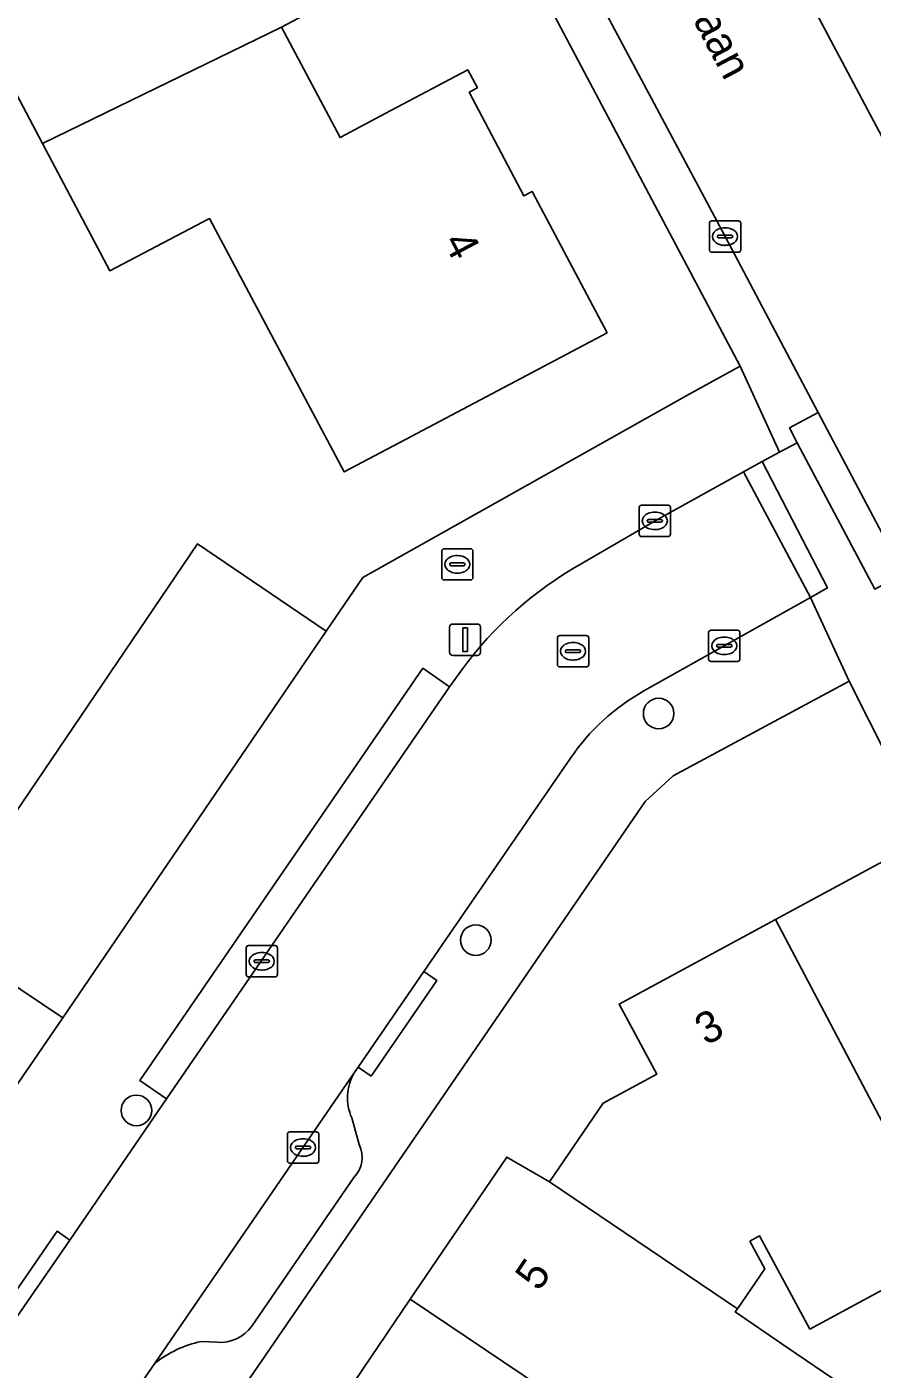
# Model space of a CAD drawing. Extents: x 157320 to 158835, y 386650 to 388491.
# Drawn here: x 157686.49 to 157713.52, y 387593.4 to 387636.29 of the extents above; entities that cross this region are included whole.
import ezdxf

# ---------------------------------------------------------------- set-up
doc = ezdxf.new("R2010")
doc.units = 0
for name, color, linetype in [('IMGEO_Boom', 7, 'Continuous'), ('IMGEO_Brandkraan', 7, 'Continuous'), ('IMGEO_Erf', 7, 'Continuous'), ('IMGEO_Kolk', 7, 'Continuous'), ('IMGEO_Lichtmast', 7, 'Continuous'), ('IMGEO_Openbare_ruimte_label', 7, 'Continuous'), ('IMGEO_Pand', 7, 'Continuous'), ('IMGEO_Pand_nummerreeks', 7, 'Continuous'), ('IMGEO_Parkeervlak_open', 7, 'Continuous'), ('IMGEO_Rijbaan_lokaal_open', 7, 'Continuous'), ('IMGEO_Rioolput', 7, 'Continuous'), ('IMGEO_Voetpad_open', 7, 'Continuous')]:
    doc.layers.add(name, color=color, linetype=linetype)

msp = doc.modelspace()

# ---------------------------------------------------------------- linework, layer by layer
at = {"layer": 'IMGEO_Boom'}
for centre in [(157706.692, 387614.348), (157700.845, 387607.106), (157689.992, 387601.665)]:
    msp.add_circle(centre, 0.489, dxfattribs=at)
at = {"layer": 'IMGEO_Brandkraan'}
for p, q in [((157699.754, 387618.689), (157699.754, 387619.541)), ((157699.829, 387619.615), (157700.681, 387619.615)), ((157700.242, 387619.395), (157700.267, 387619.395)), ((157700.755, 387619.541), (157700.755, 387618.689)), ((157700.013, 387619.109), (157700.013, 387619.121)), ((157700.451, 387619.072), (157700.053, 387619.072)), ((157700.056, 387619.158), (157700.454, 387619.158)), ((157700.497, 387619.121), (157700.497, 387619.109)), ((157700.681, 387618.615), (157699.829, 387618.615)), ((157700.265, 387618.835), (157700.24, 387618.835))]:
    msp.add_line(p, q, dxfattribs=at)
for points in [[(157699.754, 387618.689), (157699.754, 387619.541)], [(157699.829, 387619.615), (157700.681, 387619.615)], [(157700.755, 387619.541), (157700.755, 387618.689)], [(157700.681, 387618.615), (157699.829, 387618.615)]]:
    msp.add_lwpolyline(points, dxfattribs=at)
for centre, radius, start, end in [((157699.831, 387619.539), 0.0765, 91.552, 178.448), ((157699.831, 387619.539), 0.0765, 91.552, 178.448), ((157700.679, 387619.539), 0.0765, 1.552, 88.448), ((157700.679, 387619.539), 0.0765, 1.552, 88.448), ((157700.053, 387619.118), 0.0403, 85.8775, 175.7526), ((157700.05, 387619.108), 0.0366, 178.938, 274.7102), ((157700.454, 387619.115), 0.043, 264.8664, 352.4533), ((157700.458, 387619.12), 0.0386, 1.7309, 96.639), ((157699.831, 387618.691), 0.0765, 181.552, 268.448), ((157699.831, 387618.691), 0.0765, 181.552, 268.448), ((157700.679, 387618.691), 0.0765, 271.552, 358.448), ((157700.679, 387618.691), 0.0765, 271.552, 358.448)]:
    msp.add_arc(centre, radius, start, end, dxfattribs=at)
for centre, major_axis, ratio, start_param, end_param in [((157700.241, 387619.115), (-0.387, 0.002), 0.722429, 4.712389, 7.853982), ((157700.266, 387619.115), (-0.39, 0.002), 0.717154, 1.570796, 4.712389)]:
    msp.add_ellipse(centre, major_axis=major_axis, ratio=ratio, start_param=start_param, end_param=end_param, dxfattribs=at)
at = {"layer": 'IMGEO_Erf'}
for points in [[(157691.95, 387619.773), (157696.06, 387616.975), (157697.238, 387618.697), (157707.692, 387624.565), (157709.303, 387625.45), (157695.172, 387652.085), (157692.4, 387657.299), (157692.336, 387657.419), (157689.915, 387661.997), (157689.894, 387662.037), (157688.503, 387664.651), (157680.127, 387680.393), (157678.819, 387682.868), (157676.207, 387683.552), (157665.792, 387678.165), (157639.374, 387664.995), (157633.991, 387662.311), (157634.079, 387662.144), (157617.129, 387653.586), (157570.984, 387630.438), (157573.399, 387626.195), (157573.576, 387626.3), (157595.2, 387589.106)], [(157696.263, 387637.144), (157694.636, 387636.283), (157696.505, 387632.753), (157698.132, 387633.614), (157700.593, 387634.917), (157700.897, 387634.343), (157700.633, 387634.203), (157702.386, 387630.888), (157702.652, 387631.029), (157705.042, 387626.514), (157698.776, 387623.196), (157696.641, 387622.066), (157692.328, 387630.163), (157689.141, 387628.499), (157686.993, 387632.562), (157682.832, 387640.439)], [(157656.917, 387559.848), (157687.645, 387604.627), (157683.532, 387607.372), (157691.95, 387619.773)], [(157683.592, 387573.291), (157686.623, 387577.758), (157689.656, 387582.226), (157692.687, 387586.693), (157695.719, 387591.162), (157698.751, 387595.629), (157701.836, 387600.175), (157703.199, 387599.386), (157704.915, 387601.899), (157706.636, 387602.828), (157705.427, 387605.064), (157710.429, 387607.767), (157715.302, 387610.401), (157712.78, 387615.384), (157707.158, 387612.356), (157706.257, 387611.54), (157692.204, 387591.043), (157667.746, 387555.368)], [(157727.739, 387587.082), (157719.417, 387602.787), (157715.019, 387600.41), (157714.466, 387600.111), (157714.252, 387599.996), (157715.862, 387597.016), (157711.531, 387594.676), (157709.921, 387597.655), (157709.609, 387597.486), (157710.084, 387596.608), (157709.21, 387595.329), (157709.14, 387595.226), (157710.829, 387594.072), (157713.365, 387592.357)]]:
    msp.add_lwpolyline(points, dxfattribs=at)
at = {"layer": 'IMGEO_Kolk'}
for p, q in [((157708.391, 387630.089), (157709.243, 387630.089)), ((157708.316, 387629.163), (157708.316, 387630.015)), ((157708.618, 387629.632), (157709.016, 387629.632)), ((157708.804, 387629.869), (157708.829, 387629.869)), ((157709.317, 387630.015), (157709.317, 387629.163)), ((157708.575, 387629.583), (157708.575, 387629.595)), ((157709.013, 387629.546), (157708.615, 387629.546)), ((157708.827, 387629.309), (157708.802, 387629.309)), ((157709.059, 387629.595), (157709.059, 387629.583)), ((157709.243, 387629.089), (157708.391, 387629.089)), ((157706.069, 387620.078), (157706.069, 387620.93)), ((157706.144, 387621.004), (157706.996, 387621.004)), ((157706.557, 387620.784), (157706.582, 387620.784)), ((157707.07, 387620.93), (157707.07, 387620.078)), ((157706.328, 387620.498), (157706.328, 387620.51)), ((157706.766, 387620.461), (157706.368, 387620.461)), ((157706.371, 387620.547), (157706.769, 387620.547)), ((157706.58, 387620.224), (157706.555, 387620.224)), ((157706.812, 387620.51), (157706.812, 387620.498)), ((157706.996, 387620.004), (157706.144, 387620.004)), ((157708.29, 387616.085), (157708.29, 387616.937)), ((157708.365, 387617.011), (157709.217, 387617.011)), ((157708.778, 387616.791), (157708.803, 387616.791)), ((157709.291, 387616.937), (157709.291, 387616.085)), ((157708.549, 387616.505), (157708.549, 387616.517)), ((157708.987, 387616.468), (157708.589, 387616.468)), ((157708.592, 387616.554), (157708.99, 387616.554)), ((157709.033, 387616.517), (157709.033, 387616.505)), ((157709.217, 387616.011), (157708.365, 387616.011)), ((157708.801, 387616.231), (157708.776, 387616.231)), ((157693.576, 387606.931), (157694.428, 387606.931)), ((157693.501, 387606.005), (157693.501, 387606.857)), ((157693.76, 387606.425), (157693.76, 387606.437)), ((157693.803, 387606.474), (157694.201, 387606.474)), ((157693.989, 387606.711), (157694.014, 387606.711)), ((157694.244, 387606.437), (157694.244, 387606.425)), ((157694.502, 387606.857), (157694.502, 387606.005)), ((157694.198, 387606.388), (157693.8, 387606.388)), ((157694.012, 387606.151), (157693.987, 387606.151)), ((157694.428, 387605.931), (157693.576, 387605.931)), ((157694.822, 387600.053), (157694.822, 387600.905)), ((157694.897, 387600.979), (157695.749, 387600.979)), ((157695.823, 387600.905), (157695.823, 387600.053)), ((157695.081, 387600.473), (157695.081, 387600.485)), ((157695.519, 387600.436), (157695.121, 387600.436)), ((157695.124, 387600.522), (157695.522, 387600.522)), ((157695.31, 387600.759), (157695.335, 387600.759)), ((157695.565, 387600.485), (157695.565, 387600.473)), ((157695.333, 387600.199), (157695.308, 387600.199)), ((157695.749, 387599.979), (157694.897, 387599.979))]:
    msp.add_line(p, q, dxfattribs=at)
for points in [[(157708.391, 387630.089), (157709.243, 387630.089)], [(157708.316, 387629.163), (157708.316, 387630.015)], [(157709.317, 387630.015), (157709.317, 387629.163)], [(157709.243, 387629.089), (157708.391, 387629.089)], [(157706.069, 387620.078), (157706.069, 387620.93)], [(157706.144, 387621.004), (157706.996, 387621.004)], [(157707.07, 387620.93), (157707.07, 387620.078)], [(157706.996, 387620.004), (157706.144, 387620.004)], [(157708.29, 387616.085), (157708.29, 387616.937)], [(157708.365, 387617.011), (157709.217, 387617.011)], [(157709.291, 387616.937), (157709.291, 387616.085)], [(157709.217, 387616.011), (157708.365, 387616.011)], [(157693.576, 387606.931), (157694.428, 387606.931)], [(157693.501, 387606.005), (157693.501, 387606.857)], [(157694.502, 387606.857), (157694.502, 387606.005)], [(157694.428, 387605.931), (157693.576, 387605.931)], [(157694.822, 387600.053), (157694.822, 387600.905)], [(157694.897, 387600.979), (157695.749, 387600.979)], [(157695.823, 387600.905), (157695.823, 387600.053)], [(157695.749, 387599.979), (157694.897, 387599.979)]]:
    msp.add_lwpolyline(points, dxfattribs=at)
for centre, radius, start, end in [((157708.393, 387630.013), 0.0765, 91.552, 178.448), ((157708.393, 387630.013), 0.0765, 91.552, 178.448), ((157709.241, 387630.013), 0.0765, 1.552, 88.448), ((157709.241, 387630.013), 0.0765, 1.552, 88.448), ((157708.615, 387629.592), 0.0403, 85.8775, 175.7526), ((157709.02, 387629.594), 0.0386, 1.7309, 96.639), ((157708.612, 387629.582), 0.0366, 178.938, 274.7102), ((157709.016, 387629.589), 0.043, 264.8664, 352.4533), ((157708.393, 387629.165), 0.0765, 181.552, 268.448), ((157708.393, 387629.165), 0.0765, 181.552, 268.448), ((157709.241, 387629.165), 0.0765, 271.552, 358.448), ((157709.241, 387629.165), 0.0765, 271.552, 358.448), ((157706.146, 387620.928), 0.0765, 91.552, 178.448), ((157706.146, 387620.928), 0.0765, 91.552, 178.448), ((157706.994, 387620.928), 0.0765, 1.552, 88.448), ((157706.994, 387620.928), 0.0765, 1.552, 88.448), ((157706.368, 387620.507), 0.0403, 85.8775, 175.7526), ((157706.365, 387620.497), 0.0366, 178.938, 274.7102), ((157706.769, 387620.504), 0.043, 264.8664, 352.4533), ((157706.773, 387620.509), 0.0386, 1.7309, 96.639), ((157706.146, 387620.08), 0.0765, 181.552, 268.448), ((157706.146, 387620.08), 0.0765, 181.552, 268.448), ((157706.994, 387620.08), 0.0765, 271.552, 358.448), ((157706.994, 387620.08), 0.0765, 271.552, 358.448), ((157708.367, 387616.935), 0.0765, 91.552, 178.448), ((157708.367, 387616.935), 0.0765, 91.552, 178.448), ((157709.215, 387616.935), 0.0765, 1.552, 88.448), ((157709.215, 387616.935), 0.0765, 1.552, 88.448), ((157708.589, 387616.514), 0.0403, 85.8775, 175.7526), ((157708.586, 387616.504), 0.0366, 178.938, 274.7102), ((157708.99, 387616.511), 0.043, 264.8664, 352.4533), ((157708.994, 387616.516), 0.0386, 1.7309, 96.639), ((157708.367, 387616.087), 0.0765, 181.552, 268.448), ((157708.367, 387616.087), 0.0765, 181.552, 268.448), ((157709.215, 387616.087), 0.0765, 271.552, 358.448), ((157709.215, 387616.087), 0.0765, 271.552, 358.448), ((157693.578, 387606.855), 0.0765, 91.552, 178.448), ((157693.578, 387606.855), 0.0765, 91.552, 178.448), ((157694.426, 387606.855), 0.0765, 1.552, 88.448), ((157694.426, 387606.855), 0.0765, 1.552, 88.448), ((157693.8, 387606.434), 0.0403, 85.8775, 175.7526), ((157694.205, 387606.436), 0.0386, 1.7309, 96.639), ((157693.797, 387606.424), 0.0366, 178.938, 274.7102), ((157694.201, 387606.431), 0.043, 264.8664, 352.4533), ((157693.578, 387606.007), 0.0765, 181.552, 268.448), ((157693.578, 387606.007), 0.0765, 181.552, 268.448), ((157694.426, 387606.007), 0.0765, 271.552, 358.448), ((157694.426, 387606.007), 0.0765, 271.552, 358.448), ((157694.899, 387600.903), 0.0765, 91.552, 178.448), ((157694.899, 387600.903), 0.0765, 91.552, 178.448), ((157695.747, 387600.903), 0.0765, 1.552, 88.448), ((157695.747, 387600.903), 0.0765, 1.552, 88.448), ((157695.121, 387600.482), 0.0403, 85.8775, 175.7526), ((157695.118, 387600.472), 0.0366, 178.938, 274.7102), ((157695.522, 387600.479), 0.043, 264.8664, 352.4533), ((157695.526, 387600.484), 0.0386, 1.7309, 96.639), ((157694.899, 387600.055), 0.0765, 181.552, 268.448), ((157694.899, 387600.055), 0.0765, 181.552, 268.448), ((157695.747, 387600.055), 0.0765, 271.552, 358.448), ((157695.747, 387600.055), 0.0765, 271.552, 358.448)]:
    msp.add_arc(centre, radius, start, end, dxfattribs=at)
for centre, major_axis, ratio, start_param, end_param in [((157708.803, 387629.589), (-0.387, 0.002), 0.722429, 4.712389, 7.853982), ((157708.828, 387629.589), (-0.39, 0.002), 0.717154, 1.570796, 4.712389), ((157706.556, 387620.504), (-0.387, 0.002), 0.722429, 4.712389, 7.853982), ((157706.581, 387620.504), (-0.39, 0.002), 0.717154, 1.570796, 4.712389), ((157708.777, 387616.511), (-0.387, 0.002), 0.722429, 4.712389, 7.853982), ((157708.802, 387616.511), (-0.39, 0.002), 0.717154, 1.570796, 4.712389), ((157693.988, 387606.431), (-0.387, 0.002), 0.722429, 4.712389, 7.853982), ((157694.013, 387606.431), (-0.39, 0.002), 0.717154, 1.570796, 4.712389), ((157695.309, 387600.479), (-0.387, 0.002), 0.722429, 4.712389, 7.853982), ((157695.334, 387600.479), (-0.39, 0.002), 0.717154, 1.570796, 4.712389)]:
    msp.add_ellipse(centre, major_axis=major_axis, ratio=ratio, start_param=start_param, end_param=end_param, dxfattribs=at)
at = {"layer": 'IMGEO_Lichtmast'}
for p, q in [((157700.106, 387617.207), (157700.896, 387617.207)), ((157700.896, 387617.207), (157700.106, 387617.207)), ((157700.006, 387616.307), (157700.006, 387617.107)), ((157700.006, 387617.107), (157700.006, 387616.307)), ((157700.996, 387617.107), (157700.996, 387616.307)), ((157700.996, 387616.307), (157700.996, 387617.107)), ((157700.896, 387616.207), (157700.106, 387616.207)), ((157700.106, 387616.207), (157700.896, 387616.207))]:
    msp.add_line(p, q, dxfattribs=at)
msp.add_lwpolyline([(157700.426, 387617.082), (157700.576, 387617.082), (157700.576, 387616.332), (157700.426, 387616.332), (157700.426, 387617.082)], dxfattribs=at)
for centre, start, end in [((157700.106, 387617.107), 90, 180), ((157700.106, 387617.107), 90, 180), ((157700.896, 387617.107), 0, 90), ((157700.896, 387617.107), 360, 90), ((157700.106, 387616.307), 180, 270), ((157700.106, 387616.307), 180, 270), ((157700.896, 387616.307), 270, 0), ((157700.896, 387616.307), 270, 0)]:
    msp.add_arc(centre, 0.1, start, end, dxfattribs=at)
at = {"layer": 'IMGEO_Pand'}
for points in [[(157696.336, 387642.955), (157696.068, 387642.813), (157694.316, 387646.128), (157694.58, 387646.268), (157694.276, 387646.842), (157691.875, 387645.571), (157690.213, 387644.691), (157688.204, 387648.488), (157686.617, 387647.644), (157681.826, 387645.097), (157680.674, 387644.479), (157680.713, 387644.405), (157682.832, 387640.439), (157686.993, 387632.562), (157694.636, 387636.283), (157696.263, 387637.144), (157698.725, 387638.448)], [(157700.633, 387634.203), (157700.897, 387634.343), (157700.593, 387634.917), (157698.132, 387633.614), (157696.505, 387632.753), (157694.636, 387636.283), (157686.993, 387632.562), (157689.141, 387628.499), (157692.328, 387630.163), (157696.641, 387622.066), (157698.776, 387623.196), (157705.042, 387626.514), (157702.652, 387631.029), (157702.386, 387630.888)], [(157710.429, 387607.767), (157714.466, 387600.111), (157715.019, 387600.41), (157719.417, 387602.787), (157715.302, 387610.401)], [(157710.429, 387607.767), (157705.427, 387605.064), (157706.636, 387602.828), (157704.915, 387601.899), (157703.199, 387599.386), (157709.21, 387595.329), (157710.084, 387596.608), (157709.609, 387597.486), (157709.921, 387597.655), (157711.531, 387594.676), (157715.862, 387597.016), (157714.252, 387599.996), (157714.466, 387600.111)], [(157709.14, 387595.226), (157709.21, 387595.329), (157703.199, 387599.386), (157701.836, 387600.175), (157698.751, 387595.629), (157707.759, 387589.578), (157710.13, 387587.931), (157710.294, 387587.817), (157713.365, 387592.357), (157710.829, 387594.072)], [(157698.751, 387595.629), (157695.719, 387591.162), (157702.953, 387586.313), (157704.671, 387585.141), (157707.068, 387583.534), (157710.13, 387587.931), (157707.759, 387589.578)]]:
    msp.add_lwpolyline(points, close=True, dxfattribs=at)
at = {"layer": 'IMGEO_Parkeervlak_open'}
msp.add_lwpolyline([(157687.645, 387604.627), (157696.06, 387616.975), (157691.95, 387619.773), (157683.532, 387607.372)], close=True, dxfattribs=at)
for points in [[(157696.959, 387602.862), (157690.592, 387593.594)], [(157697.111, 387600.577), (157696.88, 387601.427)], [(157693.686, 387594.766), (157696.948, 387599.523)], [(157692.062, 387594.279), (157692.57, 387594.255)]]:
    msp.add_lwpolyline(points, dxfattribs=at)
for centre, radius, start, end in [((157698.316, 387602.068), 1.573, 149.6616, 204.0362), ((157696.279, 387600.166), 0.928, 316.1347, 26.2832), ((157692.665, 387595.523), 1.271, 265.7366, 323.468), ((157692.799, 387590.777), 3.579, 101.8905, 128.0793)]:
    msp.add_arc(centre, radius, start, end, dxfattribs=at)
at = {"layer": 'IMGEO_Rijbaan_lokaal_open'}
for points in [[(157739.744, 387584.027), (157735.466, 387592.089), (157729.998, 387602.392), (157713.019, 387634.314), (157706.841, 387645.947)], [(157704.707, 387637.298), (157708.819, 387629.59), (157711.79, 387623.962), (157714.525, 387618.81), (157714.825, 387618.222), (157718.741, 387610.836), (157724.678, 387599.557), (157727.511, 387594.161), (157732.446, 387584.764), (157733.945, 387581.909), (157734.292, 387581.255)], [(157706.219, 387615.068), (157711.546, 387618.057), (157709.408, 387622.072), (157706.579, 387620.507), (157704.213, 387619.132)], [(157700.397, 387615.747), (157700.009, 387615.204), (157690.96, 387602.031), (157687.865, 387597.52), (157685.678, 387594.352), (157685.555, 387594.174), (157678.803, 387584.395), (157672.994, 387575.888), (157671.645, 387573.913), (157659.127, 387555.582), (157658.08, 387554.049), (157661.745, 387551.433), (157665.014, 387556.216), (157672.207, 387566.745), (157675.697, 387571.853), (157676.142, 387572.505), (157684.429, 387584.633), (157689.434, 387591.911), (157690.592, 387593.594), (157696.959, 387602.862), (157697.087, 387603.049), (157699.183, 387606.1), (157703.869, 387612.921)]]:
    msp.add_lwpolyline(points, dxfattribs=at)
msp.add_lwpolyline([(157711.546, 387618.057), (157712.088, 387618.361), (157710.003, 387622.401), (157709.408, 387622.072)], close=True, dxfattribs=at)
for centre, radius, start, end in [((157710.159, 387608.585), 12.108, 119.4141, 143.7354), ((157709.67, 387608.932), 7.04, 119.3494, 145.4813)]:
    msp.add_arc(centre, radius, start, end, dxfattribs=at)
at = {"layer": 'IMGEO_Rioolput'}
for p, q in [((157703.455, 387615.911), (157703.455, 387616.763)), ((157703.53, 387616.837), (157704.382, 387616.837)), ((157704.456, 387616.763), (157704.456, 387615.911)), ((157703.714, 387616.331), (157703.714, 387616.343)), ((157703.757, 387616.38), (157704.155, 387616.38)), ((157703.943, 387616.617), (157703.968, 387616.617)), ((157704.198, 387616.343), (157704.198, 387616.331)), ((157704.152, 387616.294), (157703.754, 387616.294)), ((157703.966, 387616.057), (157703.941, 387616.057)), ((157704.382, 387615.837), (157703.53, 387615.837))]:
    msp.add_line(p, q, dxfattribs=at)
for points in [[(157703.455, 387615.911), (157703.455, 387616.763)], [(157703.53, 387616.837), (157704.382, 387616.837)], [(157704.456, 387616.763), (157704.456, 387615.911)], [(157704.382, 387615.837), (157703.53, 387615.837)]]:
    msp.add_lwpolyline(points, dxfattribs=at)
for centre, radius, start, end in [((157703.532, 387616.761), 0.0765, 91.552, 178.448), ((157703.532, 387616.761), 0.0765, 91.552, 178.448), ((157704.38, 387616.761), 0.0765, 1.552, 88.448), ((157704.38, 387616.761), 0.0765, 1.552, 88.448), ((157703.754, 387616.34), 0.0403, 85.8775, 175.7526), ((157703.751, 387616.33), 0.0366, 178.938, 274.7102), ((157704.155, 387616.337), 0.043, 264.8664, 352.4533), ((157704.159, 387616.342), 0.0386, 1.7309, 96.639), ((157703.532, 387615.913), 0.0765, 181.552, 268.448), ((157703.532, 387615.913), 0.0765, 181.552, 268.448), ((157704.38, 387615.913), 0.0765, 271.552, 358.448), ((157704.38, 387615.913), 0.0765, 271.552, 358.448)]:
    msp.add_arc(centre, radius, start, end, dxfattribs=at)
for centre, major_axis, ratio, start_param, end_param in [((157703.942, 387616.337), (-0.387, 0.002), 0.722429, 4.712389, 7.853982), ((157703.967, 387616.337), (-0.39, 0.002), 0.717154, 1.570796, 4.712389)]:
    msp.add_ellipse(centre, major_axis=major_axis, ratio=ratio, start_param=start_param, end_param=end_param, dxfattribs=at)
at = {"layer": 'IMGEO_Voetpad_open'}
for points in [[(157686.238, 387685.019), (157687.095, 387683.297), (157688.746, 387680.168), (157699.49, 387659.747), (157700.408, 387660.236), (157704.096, 387653.313), (157703.178, 387652.824), (157706.841, 387645.947), (157713.019, 387634.314), (157729.998, 387602.392), (157735.466, 387592.089), (157735.907, 387592.323), (157740.185, 387584.261), (157739.744, 387584.027), (157740.957, 387581.742)], [(157695.172, 387652.085), (157709.303, 387625.45), (157710.561, 387622.698), (157711.124, 387622.997), (157710.871, 387623.474), (157711.79, 387623.962), (157708.819, 387629.59), (157704.707, 387637.298)], [(157704.213, 387619.132), (157706.579, 387620.507), (157709.408, 387622.072), (157710.003, 387622.401), (157710.561, 387622.698), (157709.303, 387625.45), (157707.692, 387624.565), (157697.238, 387618.697), (157696.06, 387616.975), (157687.645, 387604.627), (157656.917, 387559.848), (157659.028, 387558.48)], [(157714.825, 387618.222), (157714.525, 387618.81), (157713.606, 387618.322), (157711.124, 387622.997), (157710.561, 387622.698), (157710.003, 387622.401), (157712.088, 387618.361), (157711.546, 387618.057), (157712.78, 387615.384), (157715.302, 387610.401), (157719.417, 387602.787), (157727.739, 387587.082), (157728.437, 387585.765), (157731.431, 387580.114), (157730.809, 387577.363), (157746.726, 387556.998), (157749.611, 387553.306), (157750.654, 387551.925), (157752.186, 387553.14), (157752.394, 387553.414), (157752.798, 387553.945)], [(157692.204, 387591.043), (157706.257, 387611.54), (157707.158, 387612.356), (157712.78, 387615.384), (157711.546, 387618.057), (157706.219, 387615.068)], [(157685.555, 387594.174), (157685.678, 387594.352), (157685.267, 387594.636), (157687.454, 387597.804), (157687.865, 387597.52), (157690.96, 387602.031), (157690.103, 387602.62), (157699.152, 387615.793), (157700.009, 387615.204), (157700.397, 387615.747)], [(157703.869, 387612.921), (157699.183, 387606.1), (157699.594, 387605.816), (157697.498, 387602.765), (157697.087, 387603.049), (157696.959, 387602.862)], [(157696.88, 387601.427), (157697.111, 387600.577)], [(157696.948, 387599.523), (157693.686, 387594.766)], [(157692.57, 387594.255), (157692.062, 387594.279)], [(157690.592, 387593.594), (157689.434, 387591.911)]]:
    msp.add_lwpolyline(points, dxfattribs=at)
for points in [[(157711.79, 387623.962), (157710.871, 387623.474), (157711.124, 387622.997), (157713.606, 387618.322), (157714.525, 387618.81)], [(157700.009, 387615.204), (157699.152, 387615.793), (157690.103, 387602.62), (157690.96, 387602.031)], [(157697.087, 387603.049), (157697.498, 387602.765), (157699.594, 387605.816), (157699.183, 387606.1)], [(157687.865, 387597.52), (157687.454, 387597.804), (157685.267, 387594.636), (157685.678, 387594.352)]]:
    msp.add_lwpolyline(points, close=True, dxfattribs=at)
for centre, radius, start, end in [((157710.159, 387608.585), 12.108, 119.4141, 143.7354), ((157709.67, 387608.932), 7.04, 119.3494, 145.4813), ((157698.316, 387602.068), 1.573, 149.6616, 204.0362), ((157696.279, 387600.166), 0.928, 316.1347, 26.2832), ((157692.665, 387595.523), 1.271, 265.7366, 323.468), ((157692.799, 387590.777), 3.579, 101.8905, 128.0793)]:
    msp.add_arc(centre, radius, start, end, dxfattribs=at)

# ---------------------------------------------------------------- texts
at = {"layer": 'IMGEO_Openbare_ruimte_label'}
msp.add_text('Griftlaan', height=1, rotation=297.8466, dxfattribs=at).set_placement((157706.464, 387639.002))
at = {"layer": 'IMGEO_Pand_nummerreeks'}
for s, rotation, p in [('4', 297.8971, (157699.79, 387629.425)), ('3', 28.3843, (157708.206, 387603.725)), ('5', 55.8405, (157702.867, 387595.851))]:
    msp.add_text(s, height=1, rotation=rotation, dxfattribs=at).set_placement(p)

doc.saveas('drawing.dxf')
